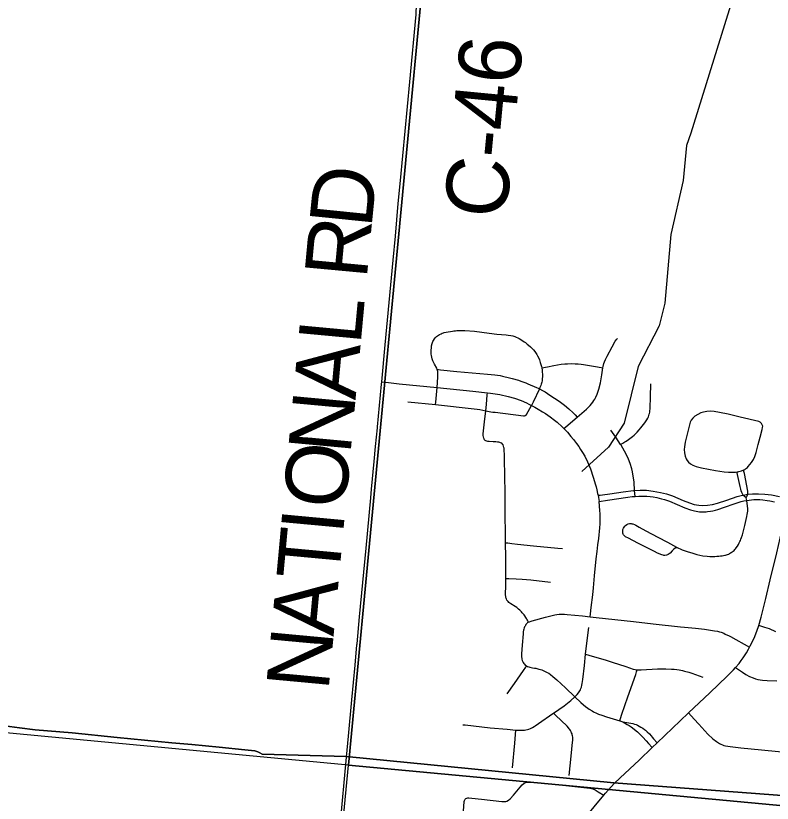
# Model space of a CAD drawing. Extents: x -1.4 to 35.4, y 0 to 22.
# Drawn here: x 25.196 to 25.883, y 14.805 to 15.521 of the extents above; entities that cross this region are included whole.
import ezdxf

# ---------------------------------------------------------------- set-up
doc = ezdxf.new("R2010")
doc.units = 0
for name, color, linetype in [('GM_X_City_Street', 7, 'Continuous'), ('GM_X_County_Road', 7, 'Continuous'), ('GM_X_County_Road_Text', 7, 'Continuous'), ('GM_X_Minor_River', 7, 'Continuous'), ('GM_X_Section', 7, 'Continuous'), ('SC_Scratch1', 7, 'Continuous')]:
    doc.layers.add(name, color=color, linetype=linetype)

msp = doc.modelspace()

# ---------------------------------------------------------------- linework, layer by layer
at = {"layer": 'GM_X_City_Street'}
for p, q in [((25.55207, 15.16965), (25.57729, 15.16696)), ((25.86024, 15.07996), (25.85979, 15.08218)), ((25.74468, 14.87945), (25.74758, 14.87858))]:
    msp.add_line(p, q, dxfattribs=at)
for points in [[(25.57883, 15.19885), (25.57833, 15.20004), (25.57627, 15.20375), (25.57564, 15.205), (25.57483, 15.20692), (25.57419, 15.20874), (25.57384, 15.21013), (25.57351, 15.21176), (25.57337, 15.21276), (25.57328, 15.21467), (25.57331, 15.21659), (25.57346, 15.21864), (25.57372, 15.22056), (25.57421, 15.22247), (25.5749, 15.22433), (25.57537, 15.22523), (25.5763, 15.22681), (25.57689, 15.2276), (25.57748, 15.22832), (25.57821, 15.22901), (25.57894, 15.22958), (25.57981, 15.23022), (25.58075, 15.23077), (25.58232, 15.23147), (25.58335, 15.23186), (25.58436, 15.23222), (25.58501, 15.23241), (25.58706, 15.2329), (25.59262, 15.2339), (25.59401, 15.23406), (25.59553, 15.23419), (25.59671, 15.23427), (25.59888, 15.23436), (25.6019, 15.23439), (25.60403, 15.23431), (25.61268, 15.23368), (25.61941, 15.23284), (25.63069, 15.2313), (25.63301, 15.23106), (25.64143, 15.23041), (25.64316, 15.2302), (25.64572, 15.22978), (25.64744, 15.22938), (25.64945, 15.22881), (25.65066, 15.22835), (25.65194, 15.22778), (25.65342, 15.227), (25.6549, 15.22609), (25.65605, 15.22536), (25.65673, 15.2249), (25.65792, 15.22407), (25.65893, 15.22333), (25.66071, 15.22197), (25.66176, 15.22113), (25.66366, 15.21948), (25.66505, 15.21814), (25.66621, 15.21687), (25.66753, 15.21525), (25.66823, 15.2143), (25.66937, 15.21261), (25.67008, 15.21137), (25.67114, 15.20923), (25.6717, 15.20781), (25.67252, 15.20529), (25.67356, 15.2015), (25.67375, 15.20037)], [(25.72933, 15.20037), (25.72959, 15.20159), (25.73035, 15.20422), (25.73098, 15.20593), (25.73187, 15.20803), (25.73332, 15.21099), (25.73785, 15.21967), (25.74067, 15.22455), (25.74217, 15.22664), (25.74261, 15.22715)], [(25.67375, 15.20037), (25.67412, 15.19817), (25.67433, 15.19616), (25.6744, 15.19491), (25.67441, 15.19251), (25.6743, 15.19057), (25.67407, 15.18847), (25.67387, 15.18735), (25.67342, 15.18562), (25.67301, 15.18438), (25.67277, 15.18376), (25.67218, 15.1824), (25.67164, 15.18123)], [(25.67375, 15.20037), (25.67919, 15.20148), (25.68487, 15.20264), (25.68801, 15.20318), (25.69159, 15.20368), (25.69484, 15.20403), (25.69734, 15.2042), (25.70043, 15.20426), (25.70428, 15.20419), (25.70688, 15.20398), (25.70962, 15.20371), (25.71185, 15.20338), (25.72449, 15.20121), (25.72933, 15.20037)], [(25.70603, 15.1557), (25.71446, 15.16287), (25.71609, 15.16442), (25.71792, 15.16633), (25.71916, 15.16775), (25.72018, 15.16907), (25.72132, 15.17073), (25.72209, 15.17199), (25.72309, 15.17388), (25.72414, 15.17634), (25.72519, 15.17931), (25.72574, 15.18116), (25.72708, 15.18679), (25.72836, 15.19405), (25.72933, 15.20037)], [(25.57867, 15.18257), (25.57933, 15.19186), (25.5794, 15.19303), (25.57944, 15.1949), (25.5794, 15.196), (25.57932, 15.19699), (25.57917, 15.1977), (25.57883, 15.19885)], [(25.57883, 15.19885), (25.57981, 15.1988), (25.58178, 15.1987), (25.59663, 15.19702), (25.62442, 15.19468), (25.63125, 15.19405), (25.6361, 15.19331), (25.63821, 15.19289), (25.6445, 15.19143), (25.64691, 15.1908), (25.65259, 15.18913), (25.65487, 15.18837), (25.65922, 15.18675), (25.66127, 15.18592), (25.66911, 15.18248), (25.67057, 15.18179), (25.67164, 15.18123)], [(25.52845, 15.18773), (25.53441, 15.18701), (25.54433, 15.1858), (25.57867, 15.18257), (25.61107, 15.17917), (25.62456, 15.17769), (25.62716, 15.17741), (25.63581, 15.17606), (25.64315, 15.17446), (25.64918, 15.17274), (25.6551, 15.17063), (25.66003, 15.16847), (25.66205, 15.1675), (25.66462, 15.16617), (25.66747, 15.16469), (25.67051, 15.16298), (25.67461, 15.16056), (25.67716, 15.15887), (25.68156, 15.15578), (25.68542, 15.15283), (25.6877, 15.15091), (25.69231, 15.14676), (25.69378, 15.14526), (25.69713, 15.14185), (25.70038, 15.1381), (25.70281, 15.13512), (25.7054, 15.13174), (25.70747, 15.1288), (25.70917, 15.12627), (25.71092, 15.12345), (25.71288, 15.12006), (25.71538, 15.11499), (25.718, 15.10862), (25.72071, 15.10095), (25.72275, 15.09411), (25.72329, 15.09212), (25.72394, 15.08952), (25.72465, 15.08622), (25.72498, 15.08451), (25.72534, 15.08257), (25.72588, 15.079)], [(25.57729, 15.16696), (25.5775, 15.16935), (25.57867, 15.18257)], [(25.67164, 15.18123), (25.66606, 15.16925), (25.66462, 15.16617)], [(25.67164, 15.18123), (25.6746, 15.17971), (25.67678, 15.17846), (25.68131, 15.17572), (25.68959, 15.17017), (25.6946, 15.16645), (25.69844, 15.1632), (25.70244, 15.15944), (25.70411, 15.1577), (25.70603, 15.1557)], [(25.74548, 15.13085), (25.74753, 15.132), (25.7494, 15.13305), (25.75068, 15.13382), (25.75264, 15.13512), (25.75623, 15.13786), (25.75775, 15.13912), (25.75914, 15.1404), (25.76064, 15.14193), (25.76244, 15.14395), (25.76396, 15.14579), (25.76629, 15.14879), (25.76755, 15.15054), (25.76921, 15.15306), (25.77018, 15.15473), (25.77075, 15.15589), (25.77131, 15.15723), (25.77162, 15.1582), (25.77182, 15.15893), (25.77205, 15.16005), (25.77216, 15.16077), (25.77242, 15.16365), (25.7727, 15.17393), (25.77303, 15.18575)], [(25.62286, 15.16143), (25.62346, 15.16717), (25.62433, 15.17582), (25.62456, 15.17769)], [(25.57729, 15.16696), (25.61245, 15.1632), (25.61524, 15.16284), (25.61759, 15.16243), (25.62286, 15.16143)], [(25.62286, 15.16143), (25.62743, 15.16056), (25.62929, 15.16025), (25.63132, 15.15998), (25.65719, 15.15673), (25.65812, 15.15678), (25.65884, 15.157), (25.65992, 15.15788), (25.66462, 15.16617)], [(25.62063, 15.14036), (25.6218, 15.15143), (25.62286, 15.16143)], [(25.85746, 15.10759), (25.85848, 15.10811), (25.85911, 15.10845), (25.86006, 15.10915), (25.8608, 15.10989), (25.86141, 15.11063), (25.86455, 15.11449), (25.86628, 15.11706), (25.86765, 15.11984), (25.86878, 15.12339), (25.87058, 15.13062), (25.87225, 15.13725), (25.8743, 15.14442), (25.87466, 15.14625), (25.87467, 15.14748), (25.87432, 15.1487), (25.87368, 15.14981), (25.87279, 15.15075), (25.87228, 15.15113), (25.87113, 15.15155), (25.85425, 15.15563), (25.84339, 15.15816), (25.83549, 15.15971), (25.83062, 15.16066), (25.8269, 15.16092), (25.8238, 15.1608), (25.82074, 15.16026), (25.81838, 15.15949), (25.8156, 15.15811), (25.81304, 15.15636), (25.81121, 15.15467), (25.80969, 15.15271), (25.80885, 15.15105), (25.80785, 15.14746), (25.80424, 15.13299), (25.80345, 15.12872), (25.80329, 15.12624), (25.80353, 15.12314), (25.80416, 15.12009), (25.80503, 15.11776), (25.806, 15.11618), (25.80721, 15.11477), (25.80913, 15.11319), (25.81128, 15.11196), (25.81417, 15.11082), (25.81896, 15.10953), (25.83179, 15.10717), (25.83975, 15.10583), (25.84346, 15.10551), (25.84667, 15.10546), (25.84787, 15.10551), (25.84998, 15.10569), (25.85134, 15.10589)], [(25.69378, 15.14526), (25.69566, 15.14686), (25.70603, 15.1557)], [(25.75864, 15.08356), (25.75828, 15.08887), (25.75777, 15.09638), (25.75724, 15.10041), (25.75668, 15.10369), (25.7562, 15.10602), (25.75557, 15.10855), (25.75416, 15.11334), (25.75258, 15.11732), (25.7514, 15.12007), (25.74916, 15.12469), (25.74602, 15.13003), (25.74548, 15.13085), (25.74128, 15.13733), (25.73655, 15.14387)], [(25.64101, 15.0413), (25.64092, 15.04745), (25.64068, 15.06919), (25.64051, 15.08845), (25.64039, 15.10023), (25.63999, 15.11963), (25.6399, 15.12209), (25.63977, 15.12461), (25.63965, 15.12622), (25.63952, 15.12744), (25.63941, 15.12814), (25.6391, 15.12934), (25.63872, 15.13027), (25.63836, 15.13085), (25.63741, 15.13182), (25.63636, 15.13236), (25.6357, 15.13258), (25.63478, 15.13281), (25.63352, 15.13298), (25.63213, 15.13308), (25.62973, 15.1331), (25.626, 15.13334), (25.62475, 15.13353), (25.62376, 15.13377), (25.62306, 15.13409), (25.62249, 15.13445), (25.62189, 15.13506), (25.62138, 15.13581), (25.6211, 15.13637), (25.62074, 15.13761), (25.62059, 15.13896), (25.62063, 15.14036)], [(25.85134, 15.10589), (25.852, 15.10599), (25.85294, 15.10617), (25.85419, 15.10647), (25.85539, 15.10682), (25.85746, 15.10759)], [(25.86106, 15.08546), (25.86117, 15.08661), (25.86111, 15.08822), (25.8609, 15.0899), (25.86032, 15.09308), (25.85804, 15.1043), (25.85769, 15.1063), (25.85746, 15.10759)], [(25.85699, 15.08476), (25.85623, 15.08598), (25.85567, 15.08722), (25.85518, 15.08866), (25.85474, 15.09025), (25.85426, 15.09258), (25.85186, 15.10337), (25.85151, 15.10507), (25.85134, 15.10589)], [(25.72498, 15.08451), (25.72696, 15.0848), (25.72907, 15.08511), (25.73567, 15.08594), (25.74798, 15.08766), (25.75723, 15.08881), (25.75828, 15.08887), (25.76344, 15.08917), (25.76903, 15.08907), (25.7752, 15.08838), (25.78192, 15.08711), (25.78734, 15.08572), (25.79264, 15.08396), (25.80236, 15.07982), (25.80815, 15.07755), (25.81232, 15.07632), (25.81659, 15.07552), (25.82031, 15.07525), (25.82465, 15.07545), (25.82894, 15.07618), (25.83374, 15.07745), (25.84201, 15.08018), (25.85143, 15.08333), (25.85622, 15.08462), (25.85699, 15.08476), (25.86106, 15.08546), (25.86541, 15.08594), (25.87097, 15.086), (25.87653, 15.08566), (25.88266, 15.08483), (25.88993, 15.0833)], [(25.71771, 14.97411), (25.71805, 14.97673), (25.71881, 14.98259), (25.72025, 14.99419), (25.72094, 15.00036), (25.72189, 15.01146), (25.72333, 15.02681), (25.72415, 15.03353), (25.7249, 15.0394), (25.72562, 15.0452), (25.72659, 15.0549), (25.72688, 15.05858), (25.72698, 15.0611), (25.72698, 15.06504), (25.7269, 15.06782), (25.7267, 15.0708), (25.72588, 15.079)], [(25.72588, 15.079), (25.7337, 15.08018), (25.75223, 15.08286), (25.75601, 15.08331), (25.75864, 15.08356), (25.76217, 15.08375), (25.76538, 15.08379), (25.76739, 15.08379), (25.76939, 15.0837), (25.77239, 15.08343), (25.775, 15.0831), (25.77855, 15.08246), (25.78271, 15.08146), (25.78541, 15.08073), (25.78819, 15.07983), (25.78984, 15.0792), (25.79694, 15.07608), (25.8038, 15.07314), (25.80908, 15.07128), (25.81258, 15.07034), (25.81409, 15.07002), (25.81567, 15.06975), (25.81723, 15.06958), (25.81975, 15.06943), (25.8209, 15.06944), (25.82321, 15.06952), (25.82464, 15.06966), (25.82719, 15.07001), (25.82932, 15.07043), (25.83177, 15.07103), (25.83392, 15.07166), (25.83997, 15.07379), (25.84875, 15.07691), (25.85517, 15.07881), (25.85762, 15.07948), (25.86024, 15.07996), (25.86442, 15.08047), (25.86676, 15.0806), (25.86953, 15.08063), (25.87222, 15.0806), (25.87493, 15.08036), (25.87887, 15.07986), (25.88109, 15.07949), (25.88528, 15.07862)], [(25.79666, 15.03688), (25.79575, 15.03663), (25.79511, 15.03634), (25.79403, 15.03553), (25.79236, 15.03403), (25.79045, 15.03199), (25.78957, 15.03125), (25.78876, 15.03071), (25.7881, 15.03038), (25.78725, 15.03009), (25.78579, 15.02987), (25.78484, 15.0299), (25.78416, 15.03001), (25.78298, 15.03032), (25.78209, 15.03061), (25.78001, 15.03156), (25.77917, 15.03198), (25.77632, 15.03353), (25.76189, 15.04085), (25.75204, 15.04573), (25.75066, 15.04647), (25.74999, 15.04691), (25.74941, 15.04732), (25.74876, 15.04787), (25.74827, 15.04849), (25.74791, 15.04914), (25.74761, 15.04996), (25.74743, 15.05104), (25.74741, 15.05173), (25.74747, 15.05239), (25.74768, 15.05335), (25.74795, 15.05408), (25.74827, 15.05475), (25.74881, 15.05554), (25.7495, 15.05641), (25.7501, 15.05704), (25.75124, 15.05794), (25.75232, 15.05855), (25.75345, 15.05884), (25.75446, 15.05887), (25.75509, 15.05882), (25.75573, 15.05874), (25.7566, 15.05856), (25.75808, 15.058), (25.75925, 15.05736), (25.76231, 15.05559), (25.76831, 15.05218), (25.77937, 15.04643), (25.78811, 15.04178), (25.79638, 15.03738), (25.80156, 15.0351), (25.80695, 15.03316), (25.8103, 15.03212), (25.81473, 15.03086), (25.82023, 15.02965), (25.82423, 15.02914), (25.82651, 15.02897), (25.82875, 15.02894), (25.83112, 15.02902), (25.83293, 15.02912), (25.83467, 15.02924), (25.83643, 15.02939), (25.83799, 15.02958), (25.83918, 15.02976), (25.8402, 15.02996), (25.84101, 15.03015), (25.84273, 15.03071), (25.84379, 15.03116), (25.8446, 15.03158), (25.84552, 15.0321), (25.84617, 15.0325), (25.84693, 15.03304), (25.84795, 15.03387), (25.84865, 15.0345), (25.84928, 15.03516), (25.85002, 15.03601), (25.85058, 15.03673), (25.85173, 15.03838), (25.85267, 15.03987), (25.85338, 15.04118), (25.85405, 15.04251), (25.85448, 15.04344), (25.85493, 15.04456), (25.85545, 15.04606), (25.85625, 15.04868), (25.8584, 15.05718), (25.86027, 15.06528), (25.86066, 15.06705), (25.86089, 15.06848), (25.86108, 15.07007), (25.86108, 15.07231), (25.86024, 15.07996)], [(25.85979, 15.08218), (25.85796, 15.08376), (25.85749, 15.0842), (25.85699, 15.08476)], [(25.85979, 15.08218), (25.86063, 15.08398), (25.86106, 15.08546)], [(25.64125, 15.00893), (25.6412, 15.0282), (25.64101, 15.0413)], [(25.64101, 15.0413), (25.64172, 15.04128), (25.64299, 15.04125), (25.64647, 15.04079), (25.65188, 15.03997), (25.6663, 15.03845), (25.68846, 15.03642), (25.69277, 15.03605)], [(25.66173, 14.96932), (25.66086, 14.97103), (25.66033, 14.97199), (25.65999, 14.97257), (25.65938, 14.97354), (25.65843, 14.97496), (25.65777, 14.97586), (25.65616, 14.97782), (25.6554, 14.97865), (25.65377, 14.98025), (25.65274, 14.98114), (25.65103, 14.98243), (25.64972, 14.98333), (25.64563, 14.98585), (25.64473, 14.98647), (25.64395, 14.98711), (25.64319, 14.98784), (25.64261, 14.98849), (25.64215, 14.9892), (25.64164, 14.99026), (25.64144, 14.99085), (25.6411, 14.99219), (25.64094, 14.99421), (25.641, 14.99685), (25.64109, 14.99997), (25.64125, 15.00893)], [(25.64125, 15.00893), (25.64392, 15.00884), (25.65049, 15.00862), (25.65588, 15.00825), (25.66393, 15.00766), (25.68172, 15.00567)], [(25.66173, 14.96932), (25.66509, 14.97035), (25.67735, 14.97384), (25.68338, 14.97536), (25.68564, 14.97582), (25.6875, 14.9761), (25.6896, 14.97634), (25.69145, 14.97641), (25.69455, 14.97638), (25.6969, 14.97624), (25.71091, 14.975), (25.71771, 14.97411), (25.72327, 14.97337), (25.75728, 14.96971), (25.77523, 14.96781), (25.79996, 14.96499), (25.80367, 14.96461), (25.81361, 14.96378), (25.82165, 14.96279), (25.82732, 14.962), (25.83101, 14.96144), (25.83347, 14.96095), (25.8355, 14.96046), (25.83697, 14.95997), (25.83943, 14.95905), (25.84072, 14.95841), (25.84425, 14.95683), (25.84539, 14.95625), (25.85027, 14.95355), (25.85784, 14.94924), (25.86282, 14.94641)], [(25.66173, 14.96932), (25.66094, 14.96876), (25.66046, 14.96831), (25.65985, 14.96762), (25.65947, 14.9671), (25.65895, 14.96626), (25.65865, 14.96569), (25.65824, 14.96482), (25.65796, 14.96415), (25.65759, 14.96297), (25.65733, 14.96195), (25.65701, 14.96026), (25.6568, 14.95863), (25.65592, 14.94833), (25.65541, 14.9404), (25.6554, 14.93875), (25.65545, 14.93774), (25.65563, 14.9363), (25.65577, 14.93558), (25.65607, 14.93448), (25.65641, 14.93359), (25.65697, 14.93249), (25.65746, 14.9317), (25.65808, 14.93095), (25.65879, 14.93024), (25.66002, 14.92934)], [(25.71372, 14.94016), (25.71426, 14.94523), (25.71655, 14.96429)], [(25.88659, 14.96052), (25.88088, 14.96299), (25.87675, 14.9644), (25.87118, 14.9663)], [(25.70403, 14.90124), (25.70606, 14.90346), (25.70719, 14.90489), (25.70783, 14.90582), (25.70895, 14.90782), (25.70945, 14.90896), (25.70988, 14.91016), (25.71032, 14.91179), (25.71064, 14.91336), (25.71123, 14.91718), (25.71262, 14.92981), (25.71372, 14.94016)], [(25.71372, 14.94016), (25.71655, 14.93931), (25.73244, 14.93453), (25.73777, 14.93287), (25.75015, 14.92885), (25.75708, 14.92655), (25.75884, 14.9261), (25.76054, 14.9258)], [(25.64239, 14.90397), (25.64908, 14.91357), (25.65719, 14.92516), (25.6593, 14.92829), (25.66002, 14.92934)], [(25.66002, 14.92934), (25.66088, 14.92888), (25.66203, 14.92845), (25.66293, 14.92818), (25.66417, 14.92795), (25.66537, 14.92775), (25.66713, 14.92747), (25.66829, 14.92724), (25.67104, 14.92659), (25.67256, 14.92617), (25.67383, 14.92576), (25.67575, 14.92499), (25.67704, 14.9244), (25.67882, 14.92348), (25.68021, 14.92268), (25.68164, 14.9217), (25.6839, 14.91991), (25.68754, 14.91669), (25.69528, 14.90952), (25.70403, 14.90124)], [(25.74468, 14.87945), (25.74538, 14.88159), (25.74667, 14.88557), (25.75219, 14.90128), (25.75925, 14.92169), (25.76002, 14.92407), (25.76054, 14.9258)], [(25.76054, 14.9258), (25.76236, 14.92572), (25.76435, 14.92578), (25.77891, 14.92663), (25.7866, 14.92673), (25.79178, 14.92661), (25.79415, 14.92644), (25.79653, 14.92617), (25.79868, 14.92584), (25.80189, 14.92517), (25.80362, 14.92472), (25.80744, 14.92359), (25.81012, 14.92272), (25.82028, 14.91923)], [(25.85003, 14.92808), (25.85625, 14.92377), (25.85932, 14.92165), (25.8626, 14.91988), (25.86606, 14.91847), (25.86816, 14.91774), (25.87041, 14.91712), (25.87239, 14.91677), (25.87453, 14.91651), (25.87887, 14.91618), (25.88758, 14.91595)], [(25.68444, 14.88654), (25.69418, 14.89318), (25.70039, 14.89803), (25.70403, 14.90124)], [(25.70403, 14.90124), (25.7095, 14.89606), (25.71187, 14.89396), (25.71354, 14.89258), (25.71572, 14.89093), (25.71707, 14.89), (25.71957, 14.88846), (25.72076, 14.8878), (25.72358, 14.88641), (25.72549, 14.88559), (25.72836, 14.88449), (25.73269, 14.88302), (25.74468, 14.87945)], [(25.65033, 14.87106), (25.6512, 14.87098), (25.65341, 14.87089), (25.65551, 14.87089), (25.6568, 14.87097), (25.65822, 14.87111), (25.65949, 14.87131), (25.66079, 14.87158), (25.66216, 14.87199), (25.66364, 14.87256), (25.66527, 14.87336), (25.66706, 14.8744), (25.6678, 14.87489), (25.671, 14.87709), (25.68393, 14.88619), (25.68444, 14.88654)], [(25.69874, 14.82977), (25.70044, 14.8473), (25.70186, 14.86003), (25.70196, 14.86163), (25.70199, 14.86324), (25.70193, 14.86476), (25.70186, 14.86574), (25.70161, 14.8669), (25.70136, 14.86765), (25.70095, 14.86872), (25.70053, 14.86963), (25.7, 14.87062), (25.69936, 14.87159), (25.69888, 14.87222), (25.69803, 14.87323), (25.6968, 14.87457), (25.68645, 14.8846), (25.68444, 14.88654)], [(25.80731, 14.88667), (25.81236, 14.88109), (25.81656, 14.87645), (25.82494, 14.86734), (25.82942, 14.86316), (25.8328, 14.86057), (25.83534, 14.85899), (25.83657, 14.85835), (25.83801, 14.85769), (25.8394, 14.85721), (25.84091, 14.85687), (25.84509, 14.85607), (25.85494, 14.85496), (25.87348, 14.85312), (25.91988, 14.84853)], [(25.74758, 14.87858), (25.75161, 14.87626), (25.75324, 14.87527), (25.75502, 14.87402), (25.76072, 14.86942), (25.76417, 14.86621), (25.76568, 14.86467), (25.76865, 14.86143), (25.77086, 14.85899), (25.7743, 14.85518)], [(25.74758, 14.87858), (25.75494, 14.87729), (25.75665, 14.87692), (25.75806, 14.87651), (25.75961, 14.87601), (25.76092, 14.87545), (25.7623, 14.87474), (25.76388, 14.87386), (25.76579, 14.87267), (25.76712, 14.87174), (25.7682, 14.8709), (25.76965, 14.86963), (25.77167, 14.86765), (25.77327, 14.86585), (25.77429, 14.86463), (25.77553, 14.86317), (25.77874, 14.85941)], [(25.60221, 14.87599), (25.60406, 14.87581), (25.62687, 14.87327), (25.64232, 14.87178), (25.65033, 14.87106)], [(25.64717, 14.83664), (25.64926, 14.85923), (25.65033, 14.87106)], [(25.60425, 14.80839), (25.60492, 14.80886), (25.60571, 14.80929), (25.60651, 14.80948), (25.60748, 14.80952), (25.61033, 14.80925), (25.61897, 14.80829), (25.63758, 14.80627), (25.64023, 14.80615), (25.64115, 14.8062), (25.64222, 14.80649), (25.64358, 14.80723), (25.64519, 14.80851), (25.64814, 14.81187), (25.65412, 14.81911), (25.65613, 14.82131), (25.65797, 14.82267), (25.65948, 14.82339), (25.66111, 14.82377)], [(25.66111, 14.82377), (25.6631, 14.82384), (25.66925, 14.82343), (25.6871, 14.8217), (25.70128, 14.82022), (25.71741, 14.81833), (25.72021, 14.81775), (25.72229, 14.81682), (25.72524, 14.81495), (25.73023, 14.81179)], [(25.56577, 14.78555), (25.56643, 14.78584), (25.5671, 14.78609), (25.56784, 14.78626), (25.56865, 14.78634), (25.56973, 14.7863), (25.57159, 14.78615), (25.58827, 14.78433), (25.59567, 14.78352), (25.59771, 14.7834), (25.59848, 14.78349), (25.5992, 14.78371), (25.59992, 14.78407), (25.60053, 14.78455), (25.60106, 14.78515), (25.60145, 14.7858), (25.60172, 14.78647), (25.60195, 14.78732), (25.60213, 14.78849), (25.60324, 14.80613), (25.60344, 14.8071), (25.60377, 14.80779), (25.60425, 14.80839)]]:
    msp.add_lwpolyline(points, dxfattribs=at)
at = {"layer": 'GM_X_County_Road'}
for points in [[(25.53885, 15.29831), (25.54078, 15.31999), (25.54339, 15.34971), (25.54541, 15.37073), (25.55388, 15.46045), (25.55969, 15.52173), (25.55975, 15.52483), (25.55995, 15.52793), (25.5603, 15.53339)], [(25.52845, 15.18773), (25.53154, 15.22139), (25.53885, 15.29831)], [(25.52435, 15.14574), (25.52445, 15.14672), (25.52825, 15.18555), (25.52845, 15.18773)], [(25.52149, 15.11539), (25.52271, 15.12903), (25.52435, 15.14574)], [(25.51835, 15.08214), (25.51909, 15.09014), (25.52149, 15.11539)], [(25.50817, 14.97416), (25.51408, 15.03646), (25.51835, 15.08214)], [(25.87118, 14.9663), (25.87335, 14.97384), (25.87752, 14.99066), (25.88152, 15.00761), (25.88747, 15.03237), (25.89209, 15.0521)], [(25.50584, 14.94856), (25.50594, 14.94953), (25.50817, 14.97416)], [(25.86282, 14.94641), (25.86344, 14.94757), (25.86687, 14.95473), (25.86937, 14.96096), (25.87118, 14.9663)], [(25.49627, 14.84654), (25.49803, 14.86568), (25.50122, 14.89851), (25.50404, 14.93011), (25.50584, 14.94856)], [(25.85003, 14.92808), (25.85317, 14.93176), (25.85512, 14.93433), (25.85681, 14.93664), (25.85983, 14.94121), (25.8618, 14.94452), (25.86282, 14.94641)], [(25.80731, 14.88667), (25.82674, 14.90504), (25.84248, 14.91996), (25.84801, 14.92571), (25.85003, 14.92808)], [(25.7743, 14.85518), (25.77874, 14.85941), (25.79963, 14.87941), (25.80731, 14.88667)], [(25.73962, 14.82247), (25.74507, 14.82771), (25.76235, 14.84377), (25.7743, 14.85518)], [(25.48668, 14.74679), (25.48742, 14.75369), (25.49042, 14.78406), (25.49627, 14.84654)], [(25.73023, 14.81179), (25.73183, 14.81371), (25.73962, 14.82247)], [(25.66653, 14.67983), (25.66588, 14.68257), (25.66225, 14.69902), (25.66114, 14.70525), (25.66063, 14.70884), (25.66042, 14.7133), (25.66063, 14.71704), (25.66107, 14.72041), (25.66178, 14.72365), (25.66301, 14.7271), (25.6648, 14.73048), (25.66718, 14.73436), (25.68495, 14.75646), (25.70419, 14.78005), (25.72147, 14.80124), (25.73023, 14.81179)]]:
    msp.add_lwpolyline(points, dxfattribs=at)
msp.add_lwpolyline([(24.48967, 14.89831), (24.48967, 13.93893), (25.40277, 13.84491), (25.49799, 14.83922), (24.49302, 14.93411)], close=True, dxfattribs=at)
at = {"layer": 'GM_X_Minor_River'}
msp.add_lwpolyline([(25.84707, 15.53463), (25.80937, 15.41391), (25.80535, 15.4026), (25.80244, 15.37077), (25.79121, 15.32165), (25.78578, 15.25912), (25.78044, 15.23872), (25.76149, 15.20153), (25.7487, 15.15016), (25.73461, 15.12843), (25.71026, 15.10615)], dxfattribs=at)
at = {"layer": 'GM_X_Section'}
for points in [[(24.57444, 15.93982), (25.57689, 15.85237), (25.5939, 15.85057), (25.49799, 14.83922), (24.49302, 14.93411)], [(25.5939, 15.85057), (26.54696, 15.75756), (26.56663, 15.75608), (26.47381, 14.7481), (25.49799, 14.83922)], [(26.47381, 14.7481), (26.39247, 13.74598), (25.40277, 13.84491), (25.49799, 14.83922)]]:
    msp.add_lwpolyline(points, close=True, dxfattribs=at)
at = {"layer": 'SC_Scratch1'}
for points in [[(26.19002, 14.78927), (25.73939, 14.82301), (25.49604, 14.84707), (25.48524, 14.84739), (25.41955, 14.84933), (25.41754, 14.85053), (25.41561, 14.85132), (25.4129, 14.85206), (25.40985, 14.8525), (25.40393, 14.85327), (25.3804, 14.85554), (25.35566, 14.85782), (25.33746, 14.85954), (25.28767, 14.86423), (25.2469, 14.86843), (25.21338, 14.87134), (25.19896, 14.8731), (25.17599, 14.8761)], [(25.17599, 14.8761), (25.19896, 14.8731), (25.21338, 14.87134), (25.2469, 14.86843), (25.28767, 14.86423), (25.33746, 14.85954), (25.35566, 14.85782), (25.3804, 14.85554), (25.40393, 14.85327), (25.40985, 14.8525), (25.4129, 14.85206), (25.41561, 14.85132), (25.41754, 14.85053), (25.41955, 14.84933), (25.48524, 14.84739), (25.49604, 14.84707), (25.73939, 14.82301), (26.19002, 14.78927)]]:
    msp.add_lwpolyline(points, dxfattribs=at)

# ---------------------------------------------------------------- texts
at = {"layer": 'GM_X_County_Road_Text'}
for s, height, rotation, p in [('C-46', 0.056818, 84.52725, (25.64126, 15.33492)), ('D', 0.05682, 84.2604, (25.51893, 15.32663)), ('R', 0.05682, 84.69019, (25.51462, 15.28028)), ('L', 0.05682, 84.69537, (25.50907, 15.22054)), ('A', 0.05682, 84.69614, (25.50445, 15.17075)), ('N', 0.05682, 84.69415, (25.49982, 15.12097)), ('O', 0.05682, 84.69392, (25.4952, 15.07118)), ('I', 0.05682, 84.69637, (25.49305, 15.04795)), ('T', 0.05682, 84.69324, (25.48911, 15.00563)), ('A', 0.05682, 84.69701, (25.48449, 14.95585)), ('N', 0.05682, 84.69392, (25.47987, 14.90606))]:
    msp.add_text(s, height=height, rotation=rotation, dxfattribs=at).set_placement(p)

doc.saveas('drawing.dxf')
